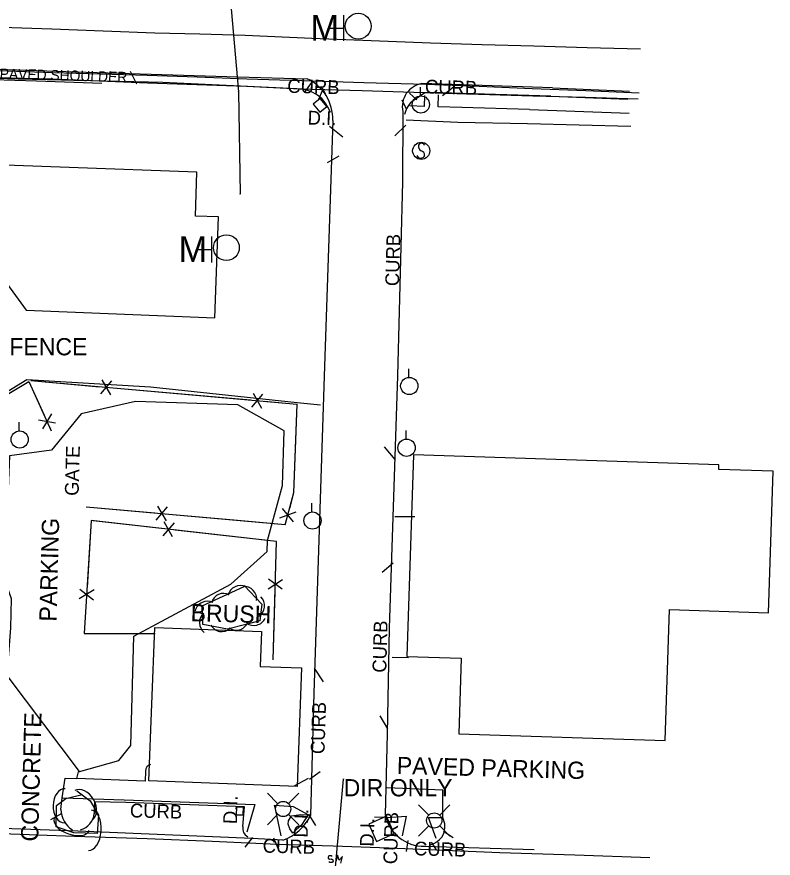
# Model space of a CAD drawing. Extents: x 978516 to 993312, y 1836504 to 1846212.
# Drawn here: x 992634.6 to 992854, y 1843144.4 to 1843388.6 of the extents above; entities that cross this region are included whole.
import ezdxf

# ---------------------------------------------------------------- set-up
doc = ezdxf.new("R2010")
doc.units = 0
for name, color, linetype in [('S_BUILDING', 7, 'Continuous'), ('S_CURB', 7, 'Continuous'), ('S_CURB_ANNOT', 7, 'Continuous'), ('S_DROP_INLET', 7, 'Continuous'), ('S_DROP_INLET_ANNOT', 7, 'Continuous'), ('S_EDGE_PAVEMENT', 7, 'Continuous'), ('S_FENCE', 7, 'Continuous'), ('S_GAS_UTILITIES', 7, 'Continuous'), ('S_GATE_ANNOT', 7, 'Continuous'), ('S_MANHOLE', 7, 'Continuous'), ('S_PARKING', 7, 'Continuous'), ('S_PARKING_ANNOT', 7, 'Continuous'), ('S_PAVEMENT_CROWN', 7, 'Continuous'), ('S_SANITARY_SEWER', 7, 'Continuous'), ('S_SANITARY_SEWER_ANNOT', 7, 'Continuous'), ('S_SHOULDER', 7, 'Continuous'), ('S_SHOULDER_ANNOT', 7, 'Continuous'), ('S_SIDEWALK', 7, 'Continuous'), ('S_SIGN', 7, 'Continuous'), ('S_SURVEY_TEXT_ANNOT', 7, 'Continuous'), ('S_TREE', 7, 'Continuous'), ('S_TREE_ANNOT', 7, 'Continuous'), ('S_UTILITY_POLE', 7, 'Continuous'), ('S_UTL_PT_SYM', 7, 'Continuous')]:
    doc.layers.add(name, color=color, linetype=linetype)

msp = doc.modelspace()

# ---------------------------------------------------------------- linework, layer by layer
at = {"layer": 'S_BUILDING'}
for points in [[(992537.41, 1843318.91), (992628.37, 1843315.58), (992637.23, 1843303.39), (992692.04, 1843301.2), (992693.11, 1843330.5), (992686.36, 1843330.75), (992686.83, 1843343.46), (992538.5, 1843348.88)], [(992762.81, 1843180.44), (992822.7, 1843178.51), (992823.93, 1843216.54), (992852.67, 1843215.61), (992853.99, 1843256.67), (992838.19, 1843257.18), (992838.23, 1843258.56), (992749.62, 1843261.42), (992747.74, 1843202.91), (992763.51, 1843202.4)], [(992715.88, 1843165.15), (992672.87, 1843166.78), (992674.56, 1843211.3), (992705.56, 1843210.13), (992705.18, 1843200.04), (992717.19, 1843199.58)]]:
    msp.add_lwpolyline(points, close=True, dxfattribs=at)
at = {"layer": 'S_CURB'}
for points in [[(992592.33, 1843371.51), (992606.8, 1843371.05), (992621.27, 1843370.59), (992640.25, 1843369.98), (992659.22, 1843369.36)], [(992669.37, 1843369.01), (992667.54, 1843372.77)], [(992718.04, 1843366.6), (992720.11, 1843369.54)], [(992722.2, 1843364.72), (992723.26, 1843367.24)], [(992750.61, 1843364.45), (992748.45, 1843366.44)], [(992758.01, 1843365.76), (992761.26, 1843368.29)], [(992747.57, 1843361.83), (992746.4, 1843364.42)], [(992725.27, 1843356.88), (992729.15, 1843353.72)], [(992747.46, 1843357.14), (992744.25, 1843354.08)], [(992724.71, 1843346.28), (992728.06, 1843348.28)], [(992744.32, 1843260.13), (992741.24, 1843263.76)], [(992743.78, 1843229.96), (992740.58, 1843227.33)], [(992720.8, 1843199.54), (992723.39, 1843195.56)], [(992742.17, 1843181.91), (992739.98, 1843185.65)], [(992719.44, 1843167.28), (992722.61, 1843169.48)], [(992647.63, 1843157.32), (992644.28, 1843155.48)], [(992719.21, 1843157.12), (992721.19, 1843153.83)], [(992742.02, 1843156.19), (992738.34, 1843156.28)], [(992758.31, 1843152.24), (992761.12, 1843150.38)], [(992702.93, 1843150.31), (992700.72, 1843147.52)], [(992709.06, 1843150.27), (992710.35, 1843147.06)], [(992748.04, 1843149.48), (992747.55, 1843146.25)], [(992754.76, 1843148.97), (992756.19, 1843146.79)]]:
    msp.add_lwpolyline(points, dxfattribs=at)
at = {"layer": 'S_DROP_INLET'}
for points in [[(992720.56, 1843363.28), (992722.5, 1843360.95), (992724.48, 1843362.59), (992722.54, 1843364.93)], [(992700.16, 1843156.8), (992698.27, 1843156.85), (992698.34, 1843159.27), (992700.23, 1843159.22)], [(992736.65, 1843154.26), (992738.92, 1843149.2), (992744.05, 1843151.51), (992741.78, 1843156.56)]]:
    msp.add_lwpolyline(points, close=True, dxfattribs=at)
msp.add_lwpolyline([(992718.99, 1843156.79), (992717.25, 1843154.08), (992714.67, 1843151.66), (992713.8, 1843152.9), (992713.31, 1843154.23), (992713.39, 1843155.22), (992714.27, 1843156.64), (992716.91, 1843157.06), (992718.84, 1843156.91)], dxfattribs=at)
at = {"layer": 'S_EDGE_PAVEMENT'}
for points in [[(992511.88, 1843372.01), (992514.15, 1843373.96), (992520.65, 1843374.67), (992528.27, 1843376.08), (992543.66, 1843375.68), (992566.34, 1843375.11), (992579.26, 1843374.69), (992592.18, 1843374.26), (992606.76, 1843373.78), (992621.34, 1843373.3), (992644.88, 1843372.39), (992658.63, 1843372.04), (992672.38, 1843371.7), (992686.84, 1843371.15), (992701.3, 1843370.59), (992717.28, 1843370.11), (992735.23, 1843369.56), (992753.18, 1843369.01), (992768.65, 1843368.42), (992784.12, 1843367.82), (992799.61, 1843367.19), (992815.1, 1843366.56)], [(992516.42, 1843374.17), (992542.18, 1843376.26), (992595.1, 1843374.57), (992651.54, 1843372.67), (992698.55, 1843371.18), (992718.77, 1843370.62)], [(992789.98, 1843367.97), (992752.04, 1843369.21)], [(992789.98, 1843367.97), (992812.32, 1843367.02)], [(992746.53, 1843361.07), (992746.43, 1843340.67)], [(992726.2, 1843358.51), (992723.82, 1843287.2), (992720.75, 1843192.25), (992719.76, 1843156.75)], [(992746.43, 1843340.67), (992745.05, 1843284.41), (992742.62, 1843211.15), (992742.05, 1843180.45), (992741.43, 1843156.95)], [(992818.23, 1843144.45), (992796.47, 1843145.18), (992774.72, 1843145.9), (992758.62, 1843146.59), (992742.52, 1843147.28), (992726.35, 1843147.81), (992710.18, 1843148.34), (992691.27, 1843149.15), (992672.36, 1843149.96), (992651.28, 1843150.69), (992630.19, 1843151.43), (992612.4, 1843152.16), (992594.61, 1843152.89), (992576.91, 1843153.53), (992559.21, 1843154.17), (992543.36, 1843154.57), (992527.5, 1843154.97), (992511.24, 1843155.86), (992494.97, 1843156.76), (992479.75, 1843157.36), (992464.53, 1843157.96), (992441.32, 1843159.23), (992422.9, 1843159.99), (992404.47, 1843160.75)], [(992711.74, 1843149.58), (992702.84, 1843150.1), (992652.3, 1843152.21), (992622.09, 1843153.25)], [(992752.86, 1843147.8), (992784.66, 1843146.83)]]:
    msp.add_lwpolyline(points, dxfattribs=at)
for centre, major_axis, ratio, start_param, end_param in [((992713.62, 1843359.04), (-2.43, 12.49), 0.989202, 4.480806, 5.667824), ((992753.2, 1843362.5), (-5.71, -3.73), 0.998004, 4.304771, 5.915436), ((992707.19, 1843162.79), (8.56, 11.1), 0.994563, 4.132259, 4.920363), ((992752.7, 1843159.34), (4.99, -10.41), 0.99835, 4.474199, 5.848527)]:
    msp.add_ellipse(centre, major_axis=major_axis, ratio=ratio, start_param=start_param, end_param=end_param, dxfattribs=at)
at = {"layer": 'S_FENCE'}
for p, q in [((992659.26, 1843283.21), (992661.76, 1843278.88)), ((992658.9, 1843279.13), (992662.12, 1843282.96)), ((992702.73, 1843275.27), (992705.95, 1843279.09)), ((992703.09, 1843279.35), (992705.59, 1843275.01)), ((992640.84, 1843271.63), (992645.75, 1843270.7)), ((992644.57, 1843273.31), (992642.02, 1843269.01)), ((992675.38, 1843246.58), (992677.88, 1843242.24)), ((992675.02, 1843242.5), (992678.24, 1843246.32)), ((992715.48, 1843244.78), (992710.78, 1843243.07)), ((992711.52, 1843245.84), (992714.74, 1843242.01)), ((992680.2, 1843241.71), (992676.89, 1843237.95)), ((992679.74, 1843237.63), (992677.35, 1843242.02)), ((992707.49, 1843222.51), (992711.66, 1843225.26)), ((992711.58, 1843222.4), (992707.57, 1843225.38)), ((992656.96, 1843222.23), (992652.69, 1843219.62)), ((992652.87, 1843222.48), (992656.78, 1843219.37))]:
    msp.add_line(p, q, dxfattribs=at)
for points in [[(992592.31, 1843255.35), (992638.08, 1843282.72), (992644.52, 1843268.45)], [(992630.08, 1843277.94), (992638.08, 1843282.72), (992642.47, 1843272.99)], [(992638.59, 1843282.98), (992658.51, 1843281.22)], [(992638.59, 1843282.98), (992715.81, 1843276.17), (992714.86, 1843250.39), (992712.34, 1843240.98)], [(992662.5, 1843280.87), (992682.42, 1843279.11)], [(992682.42, 1843279.11), (992702.35, 1843277.36)], [(992706.33, 1843277), (992715.81, 1843276.17), (992715.43, 1843265.69)], [(992644.12, 1843269.34), (992644.52, 1843268.45)], [(992715.43, 1843265.69), (992714.86, 1843250.39), (992713.65, 1843245.86)], [(992654.72, 1843246.35), (992674.64, 1843244.59)], [(992654.72, 1843246.35), (992712.39, 1843241.25)], [(992678.62, 1843244.23), (992698.54, 1843242.47)], [(992708.97, 1843201.89), (992709.92, 1843236.32), (992656.14, 1843242.34), (992654.13, 1843209.57), (992674.66, 1843209.53)], [(992656.68, 1843242.28), (992656.14, 1843242.34), (992654.95, 1843222.92)], [(992676.56, 1843240.05), (992656.68, 1843242.28)], [(992698.54, 1843242.47), (992712.39, 1843241.25)], [(992712.61, 1843241.99), (992712.34, 1843240.98)], [(992700.41, 1843237.38), (992680.53, 1843239.61)], [(992709.63, 1843225.88), (992709.92, 1843236.32), (992700.41, 1843237.38)], [(992708.97, 1843201.89), (992709.52, 1843221.89)], [(992654.7, 1843218.93), (992654.13, 1843209.57), (992664.75, 1843209.55)], [(992664.75, 1843209.55), (992674.66, 1843209.53)]]:
    msp.add_lwpolyline(points, dxfattribs=at)
at = {"layer": 'S_GAS_UTILITIES'}
for p, q in [((992696.03, 1843398.68), (992698.9, 1843366.84)), ((992698.9, 1843366.84), (992699.32, 1843337.2))]:
    msp.add_line(p, q, dxfattribs=at)
at = {"layer": 'S_MANHOLE'}
for p, q in [((992729.41, 1843381.61), (992729.41, 1843389.11)), ((992725.23, 1843385.32), (992729.41, 1843385.32)), ((992691.16, 1843317.31), (992691.16, 1843324.81)), ((992686.98, 1843321.02), (992691.16, 1843321.02))]:
    msp.add_line(p, q, dxfattribs=at)
for centre in [(992733.61, 1843385.88), (992695.36, 1843321.58)]:
    msp.add_circle(centre, 3.75, dxfattribs=at)
at = {"layer": 'S_PARKING'}
for points in [[(992673.36, 1843281.04), (992637.49, 1843283.19), (992605.58, 1843263.65), (992591.82, 1843255.51)], [(992715.92, 1843276.58), (992673.36, 1843281.04)], [(992647.33, 1843158.5), (992647.72, 1843161.9), (992648.63, 1843167.59), (992651.98, 1843167.5), (992652.48, 1843169.38), (992664.12, 1843172.75), (992667.67, 1843177.09), (992668.53, 1843208.84), (992696.68, 1843223.9), (992707.2, 1843233.34), (992707.29, 1843236.59), (992711.6, 1843252.58), (992712.08, 1843268.4), (992698.63, 1843275.93), (992668.96, 1843276.89), (992653.18, 1843273.37), (992644.6, 1843262.75), (992632.42, 1843261.19), (992630.96, 1843225.28), (992632.95, 1843219.69), (992632.71, 1843211.26), (992631.67, 1843197.42), (992652.65, 1843169.54)], [(992722.69, 1843275.89), (992715.92, 1843276.58)], [(992743.41, 1843202.68), (992748.23, 1843202.63)], [(992758.72, 1843154.3), (992758.12, 1843156.13), (992758.18, 1843164.11), (992741.89, 1843164.79)], [(992657.08, 1843160.7), (992656.99, 1843157.32)], [(992700.15, 1843153.52), (992700.61, 1843159.23), (992666.16, 1843160.55), (992657.08, 1843160.7)]]:
    msp.add_lwpolyline(points, dxfattribs=at)
for centre, radius, start, end in [((992651.76, 1843157.66), 5.24, 283.6994, 356.231), ((992753.36, 1843153.54), 5.42, 283.3628, 8.0967), ((992702.67, 1843152.94), 2.59, 167.0144, 245.2174)]:
    msp.add_arc(centre, radius, start, end, dxfattribs=at)
msp.add_ellipse((992654.51, 1843158.63), major_axis=(1.29, -7.07), ratio=0.998124, start_param=4.549515, end_param=5.541119, dxfattribs=at)
at = {"layer": 'S_PAVEMENT_CROWN'}
msp.add_lwpolyline([(992512.6, 1843392.6), (992521.37, 1843389.31), (992544.83, 1843388.3), (992567.89, 1843387.5), (992592.27, 1843386.91), (992606.86, 1843386.4), (992621.44, 1843385.89), (992644.67, 1843385.11), (992659.64, 1843384.53), (992674.6, 1843383.95), (992687.69, 1843383.63), (992700.77, 1843383.31), (992720.18, 1843382.4), (992737.4, 1843381.72), (992754.61, 1843381.04), (992769.59, 1843380.59), (992784.57, 1843380.15), (992800.05, 1843379.71), (992815.53, 1843379.28)], dxfattribs=at)
at = {"layer": 'S_SANITARY_SEWER'}
msp.add_line((992726.93, 1843140.66), (992729.37, 1843167.3), dxfattribs=at)
for points in [[(992726.09, 1843144.79), (992725.74, 1843145.07), (992725.08, 1843144.99), (992724.85, 1843144.64), (992724.89, 1843144.33), (992725.24, 1843144.02), (992725.86, 1843144.14), (992726.25, 1843143.83), (992726.29, 1843143.52), (992726.01, 1843143.13), (992725.39, 1843143.05), (992725.05, 1843143.32)], [(992728.53, 1843142.93), (992729.08, 1843144.79), (992728.03, 1843143.79), (992727.64, 1843145.22), (992727.1, 1843143.36)]]:
    msp.add_lwpolyline(points, dxfattribs=at)
at = {"layer": 'S_SHOULDER'}
for points in [[(992520.65, 1843374.66), (992527.81, 1843374.49), (992528.34, 1843373.9), (992543.56, 1843373.5), (992566.22, 1843372.33), (992579.17, 1843372.26), (992592.12, 1843372.19), (992606.66, 1843371.68), (992621.2, 1843371.17), (992644.64, 1843370.56), (992658.55, 1843370.02), (992672.45, 1843369.47), (992686.82, 1843368.99), (992701.19, 1843368.51), (992716.78, 1843367.66), (992734.78, 1843367.16), (992752.78, 1843366.65), (992768.55, 1843366.17), (992784.31, 1843365.69), (992799.59, 1843365.26), (992814.86, 1843364.83)], [(992715.81, 1843367.71), (992676.93, 1843369.51), (992634.9, 1843370.5), (992591.28, 1843371.85), (992554.05, 1843373.32), (992528.05, 1843373.73), (992524.04, 1843374.52)], [(992789.53, 1843365.52), (992757.52, 1843366.52), (992752.98, 1843366.53), (992749.81, 1843364.41)], [(992789.53, 1843365.52), (992811.86, 1843364.73)]]:
    msp.add_lwpolyline(points, dxfattribs=at)
msp.add_arc((992753.53, 1843358.94), 6.62, 124.2009, 169.0186, dxfattribs=at)
msp.add_ellipse((992715.98, 1843357.63), major_axis=(-5.73, 8.3), ratio=0.999052, start_param=4.429082, end_param=5.695954, dxfattribs=at)
at = {"layer": 'S_SIDEWALK'}
for points in [[(992752.82, 1843365.78), (992752.73, 1843362.58), (992748.57, 1843362.78)], [(992783.26, 1843361.69), (992763.68, 1843362.28), (992756.8, 1843362.46), (992756.89, 1843365.91)], [(992783.26, 1843361.69), (992812.22, 1843360.66)], [(992747.52, 1843358.7), (992762.53, 1843357.98), (992782.75, 1843357.59)], [(992782.75, 1843357.59), (992812.74, 1843356.84)], [(992744.22, 1843243.52), (992750.07, 1843243.55)], [(992671.88, 1843169.61), (992671.8, 1843166.74), (992651.98, 1843167.5)], [(992719.13, 1843167.46), (992715.1, 1843165.35)], [(992647.93, 1843161.87), (992665.72, 1843161.29), (992703.64, 1843159.96), (992701.28, 1843151.87)], [(992711.25, 1843150.79), (992709.66, 1843158.24), (992709.27, 1843159.72), (992714.77, 1843159.39), (992719.17, 1843156.93)], [(992742.05, 1843156.14), (992747.55, 1843156.52), (992746.4, 1843150.82)], [(992756.26, 1843150.11), (992754.04, 1843156.2), (992757.94, 1843156.18)]]:
    msp.add_lwpolyline(points, dxfattribs=at)
msp.add_arc((992673.67, 1843169.75), 1.79, 100.4711, 184.4233, dxfattribs=at)
at = {"layer": 'S_SIGN'}
msp.add_circle((992751.89, 1843349.69), 2.49, dxfattribs=at)
for centre, radius, start, end in [((992751.96, 1843350.96), 0.95, 16.5258, 156.8957), ((992752.57, 1843351.02), 1.5, 167.1196, 241.9813), ((992751.47, 1843348.35), 1.4, 358.6529, 73.7063), ((992751.73, 1843348.87), 1.28, 204.641, 335.359)]:
    msp.add_arc(centre, radius, start, end, dxfattribs=at)
at = {"layer": 'S_TREE'}
for points in [[(992700.49, 1843223.47), (992705.61, 1843218.11), (992705.1, 1843213.26), (992700.99, 1843212.2), (992695.7, 1843210.8), (992688.51, 1843212.14), (992688.36, 1843217.62), (992700.51, 1843223.26)], [(992651.97, 1843163.86), (992655.86, 1843161), (992658.27, 1843156.88), (992657.86, 1843151.54), (992651.06, 1843151.68), (992645.94, 1843153.41), (992646.09, 1843159.64), (992648.82, 1843161.69), (992653.51, 1843162.81)]]:
    msp.add_lwpolyline(points, dxfattribs=at)
for centre, start, end in [((992699.39, 1843219.85), 64.0851, 165.682), ((992700.52, 1843219.59), 352.8738, 94.4707), ((992694.6, 1843217.58), 64.0851, 165.682), ((992702.81, 1843217.65), 303.1586, 44.7555), ((992689.84, 1843215.3), 64.0851, 165.682), ((992691.15, 1843212.73), 130.7691, 232.366), ((992698.18, 1843214.17), 234.0463, 335.6432), ((992703.32, 1843215.55), 233.6385, 335.2354), ((992694.04, 1843213.78), 208.6439, 310.2409)]:
    msp.add_arc(centre, 3.64, start, end, dxfattribs=at)
for centre, major_axis, ratio in [((992648.47, 1843159.57), (-0.12, -4.95), 0.685311), ((992653.87, 1843159.68), (-2.5, 4.28), 0.685311), ((992655.8, 1843152.43), (0.44, 5.85), 0.55008), ((992650.48, 1843154.12), (5.07, -1.71), 0.540699)]:
    msp.add_ellipse(centre, major_axis=major_axis, ratio=ratio, start_param=3.141593, end_param=6.283185, dxfattribs=at)
at = {"layer": 'S_UTILITY_POLE'}
for p, q in [((992751.64, 1843365.67), (992751.64, 1843368.15)), ((992748.27, 1843283.95), (992748.27, 1843286.43)), ((992635.24, 1843268.41), (992635.24, 1843270.89)), ((992747.5, 1843266.02), (992747.5, 1843268.5)), ((992720.19, 1843244.89), (992720.19, 1843247.37)), ((992710.23, 1843160.21), (992707.25, 1843163.19)), ((992713.41, 1843160.21), (992716.39, 1843163.19)), ((992754.06, 1843156.87), (992751.08, 1843159.86)), ((992757.24, 1843156.87), (992760.22, 1843159.86)), ((992710.23, 1843157.03), (992707.25, 1843154.04)), ((992713.41, 1843157.03), (992716.39, 1843154.04)), ((992754.06, 1843153.7), (992751.08, 1843150.71)), ((992757.24, 1843153.7), (992760.22, 1843150.71))]:
    msp.add_line(p, q, dxfattribs=at)
for centre, radius in [((992751.78, 1843363.15), 2.5), ((992748.42, 1843281.43), 2.5), ((992635.39, 1843265.89), 2.5), ((992747.64, 1843263.5), 2.5), ((992720.34, 1843242.37), 2.5), ((992711.83, 1843158.63), 2.21), ((992755.66, 1843155.29), 2.21)]:
    msp.add_circle(centre, radius, dxfattribs=at)
at = {"layer": 'S_UTL_PT_SYM'}
for points in [[(992698.9, 1843366.84), (992698.9, 1843366.89), (992698.9, 1843366.84), (992698.85, 1843366.84), (992698.9, 1843366.84), (992698.9, 1843366.79), (992698.9, 1843366.84), (992698.95, 1843366.84)], [(992699.32, 1843337.2), (992699.32, 1843337.25), (992699.32, 1843337.2), (992699.27, 1843337.2), (992699.32, 1843337.2), (992699.32, 1843337.15), (992699.32, 1843337.2), (992699.37, 1843337.2)], [(992729.37, 1843167.3), (992729.37, 1843167.35), (992729.37, 1843167.3), (992729.32, 1843167.3), (992729.37, 1843167.3), (992729.37, 1843167.25), (992729.37, 1843167.3), (992729.42, 1843167.3)]]:
    msp.add_lwpolyline(points, dxfattribs=at)

# ---------------------------------------------------------------- texts
at = {"layer": 'S_CURB_ANNOT'}
for rotation, p in [(358.4454, (992712.99, 1843366.55)), (358.4454, (992752.92, 1843366.36)), (88.4454, (992745.43, 1843310.37)), (88.4454, (992741.73, 1843198.15)), (88.1465, (992723.8, 1843174.5)), (358.4454, (992667.32, 1843156.22)), (88.4454, (992744.89, 1843142.55)), (358.4454, (992705.85, 1843145.99)), (358.4454, (992749.75, 1843145.19))]:
    msp.add_text('CURB', height=4, rotation=rotation, dxfattribs=at).set_placement(p)
at = {"layer": 'S_DROP_INLET_ANNOT'}
for rotation, p in [(358.4454, (992718.89, 1843357.34)), (88.4454, (992698.41, 1843154.21)), (88.4454, (992718.93, 1843150.27)), (88.4454, (992738.09, 1843147.66))]:
    msp.add_text('D.I.', height=4, rotation=rotation, dxfattribs=at).set_placement(p)
at = {"layer": 'S_GATE_ANNOT'}
msp.add_text('GATE', height=4, rotation=88.4454, dxfattribs=at).set_placement((992652.47, 1843249.5))
at = {"layer": 'S_MANHOLE'}
for p in [(992719.73, 1843381.7), (992681.48, 1843317.4)]:
    msp.add_text('M', height=7.46, dxfattribs=at).set_placement(p)
at = {"layer": 'S_PARKING_ANNOT'}
for s, height, rotation, p in [('PARKING', 5, 88.4454, (992646.05, 1843212.97)), ('CONCRETE', 5, 88.4454, (992640.73, 1843149.12)), ('PAVED PARKING', 5.0005, 358.4454, (992744.75, 1843168.79))]:
    msp.add_text(s, height=height, rotation=rotation, dxfattribs=at).set_placement(p)
at = {"layer": 'S_SANITARY_SEWER_ANNOT'}
msp.add_text('DIR ONLY', height=5, dxfattribs=at).set_placement((992729.37, 1843162.3))
at = {"layer": 'S_SHOULDER_ANNOT'}
msp.add_text('PAVED SHOULDER', height=3.0003, rotation=358.4454, dxfattribs=at).set_placement((992629.56, 1843370.6))
at = {"layer": 'S_SURVEY_TEXT_ANNOT'}
msp.add_text("6' WOODEN PRIVACY FENCE", height=5, dxfattribs=at).set_placement((992561.63, 1843290.33))
at = {"layer": 'S_TREE_ANNOT'}
msp.add_text('BRUSH', height=5, rotation=358.4454, dxfattribs=at).set_placement((992684.93, 1843213.15))

doc.saveas('drawing.dxf')
